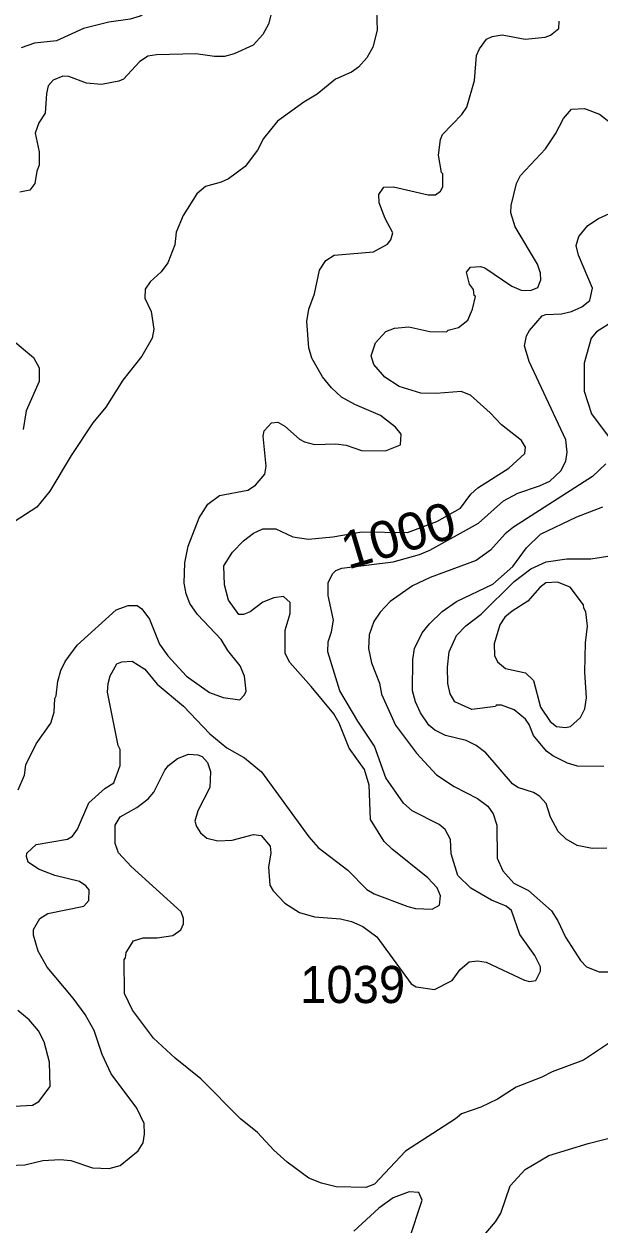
# Model space of a CAD drawing. Extents: x 447.8 to 473.9, y 7733.1 to 7760.8.
# Drawn here: x 464.617 to 465.856, y 7745.257 to 7747.84 of the extents above; entities that cross this region are included whole.
import ezdxf
from ezdxf.enums import TextEntityAlignment as Align

# ---------------------------------------------------------------- set-up
doc = ezdxf.new("R2010")
doc.units = 0
doc.header["$LTSCALE"] = 0.032
doc.layers.add('1', color=7, linetype='Continuous', lineweight=25)
doc.layers.add('2', color=7, linetype='Continuous', lineweight=13)
doc.layers.add('21', color=7, linetype='Continuous')
doc.layers.add('61', color=7, linetype='Continuous')

msp = doc.modelspace()

# ---------------------------------------------------------------- linework, layer by layer
at = {"layer": '1'}
for points in [[(465.1504, 7747.8673), (465.1432, 7747.8393), (465.1308, 7747.8171), (465.1104, 7747.7947), (465.0692, 7747.7758), (465.0486, 7747.7704), (465.027, 7747.7704), (464.9865, 7747.7759), (464.9025, 7747.7735), (464.8835, 7747.7705), (464.8653, 7747.7584), (464.8309, 7747.7211), (464.8214, 7747.7168), (464.7836, 7747.7097), (464.7515, 7747.7123), (464.7136, 7747.727), (464.7006, 7747.7277), (464.68, 7747.7189), (464.6693, 7747.7066), (464.6656, 7747.6905), (464.6629, 7747.6481), (464.6493, 7747.6273), (464.6409, 7747.6047), (464.6494, 7747.5651), (464.6494, 7747.5365), (464.6446, 7747.5231), (464.6407, 7747.4964), (464.6295, 7747.4823), (464.6081, 7747.4778)], [(465.5782, 7747.3169), (465.5993, 7747.3182), (465.6084, 7747.3149), (465.6671, 7747.2757), (465.6872, 7747.2671), (465.7071, 7747.2662), (465.7229, 7747.2729), (465.7292, 7747.2891), (465.7284, 7747.3034), (465.7222, 7747.3231), (465.6739, 7747.4031), (465.6643, 7747.4337), (465.6651, 7747.4496), (465.6767, 7747.4964), (465.6853, 7747.5141), (465.7391, 7747.5713), (465.7606, 7747.6038), (465.778, 7747.6369), (465.7955, 7747.657), (465.823, 7747.658), (465.8557, 7747.6456), (465.8847, 7747.6228)], [(465.5888, 7747.2533), (465.5858, 7747.2559), (465.584, 7747.2685), (465.5759, 7747.2804), (465.5692, 7747.3057), (465.5782, 7747.3169)], [(464.7211, 7746.0921), (464.732, 7746.107), (464.7568, 7746.1635), (464.7907, 7746.1946), (464.8101, 7746.207), (464.8242, 7746.2441), (464.8243, 7746.2785), (464.8195, 7746.2874), (464.797, 7746.402), (464.7978, 7746.4204), (464.8023, 7746.4373), (464.8166, 7746.463), (464.8275, 7746.4669), (464.8498, 7746.4686), (464.8771, 7746.4516), (464.9038, 7746.4194), (464.9603, 7746.3718), (465.0169, 7746.312), (465.0532, 7746.282), (465.0916, 7746.2603), (465.128, 7746.2304), (465.2301, 7746.0908), (465.25, 7746.0676), (465.3138, 7746.0191), (465.3551, 7745.977), (465.3705, 7745.9682), (465.4427, 7745.9404), (465.4593, 7745.9365), (465.4956, 7745.9347), (465.5109, 7745.9435), (465.5134, 7745.9635), (465.5061, 7745.9805), (465.4858, 7746.0026), (465.4093, 7746.0637), (465.3923, 7746.0808), (465.3629, 7746.128), (465.3597, 7746.2021), (465.35, 7746.2352), (465.3169, 7746.2817), (465.2949, 7746.3351), (465.2836, 7746.3553), (465.2349, 7746.4138), (465.1888, 7746.4656), (465.1788, 7746.4852), (465.1793, 7746.5355), (465.1897, 7746.5712), (465.1895, 7746.5946), (465.1752, 7746.6079), (465.1549, 7746.6049), (465.131, 7746.5957), (465.104, 7746.5748), (465.0891, 7746.5689), (465.079, 7746.569), (465.0574, 7746.5998), (465.0486, 7746.6328), (465.0472, 7746.674), (465.0657, 7746.7034), (465.0897, 7746.7278), (465.1109, 7746.744), (465.1308, 7746.7532), (465.159, 7746.7538), (465.1958, 7746.7364), (465.229, 7746.7315), (465.2815, 7746.7362), (465.3439, 7746.7467), (465.4425, 7746.7458), (465.5054, 7746.7691), (465.5563, 7746.798), (465.5783, 7746.8281), (465.5939, 7746.8415), (465.6604, 7746.8839), (465.6949, 7746.9156), (465.6963, 7746.9291), (465.6875, 7746.9438), (465.6445, 7746.9773), (465.6205, 7747.0029), (465.5775, 7747.0411), (465.5576, 7747.0488), (465.5043, 7747.045), (465.4707, 7747.0456), (465.4246, 7747.0598), (465.3936, 7747.0799), (465.3698, 7747.1075), (465.3638, 7747.1255), (465.3736, 7747.1537), (465.3959, 7747.1779), (465.4142, 7747.1851), (465.4452, 7747.1883), (465.4904, 7747.178), (465.5261, 7747.1772), (465.5299, 7747.1811), (465.5523, 7747.1869), (465.5718, 7747.2028), (465.5824, 7747.2265), (465.5888, 7747.2533)], [(464.5896, 7747.1625), (464.6375, 7747.1223), (464.6494, 7747.0998), (464.6495, 7747.0703), (464.6219, 7747.0073), (464.6151, 7746.9675)], [(464.6257, 7746.0363), (464.6223, 7746.0485), (464.6233, 7746.0555), (464.6433, 7746.0742), (464.7103, 7746.0855), (464.7211, 7746.0921)], [(464.5834, 7745.3832), (464.6187, 7745.3847), (464.6579, 7745.3937), (464.6951, 7745.396), (464.7179, 7745.3937), (464.7646, 7745.3784), (464.8006, 7745.3768), (464.8241, 7745.3835), (464.8625, 7745.415), (464.8734, 7745.4317), (464.8763, 7745.4503), (464.8755, 7745.4738), (464.8597, 7745.5063), (464.8045, 7745.5804), (464.7852, 7745.6218), (464.768, 7745.6736), (464.749, 7745.7083), (464.723, 7745.7434), (464.667, 7745.8099), (464.6472, 7745.8446), (464.6377, 7745.8787), (464.6377, 7745.8908), (464.6511, 7745.9146), (464.668, 7745.9254), (464.7458, 7745.9413), (464.7569, 7745.9535), (464.7576, 7745.9763), (464.7502, 7745.9853), (464.7368, 7745.9947), (464.6833, 7746.0072), (464.6482, 7746.0211), (464.6257, 7746.0363)], [(465.4462, 7745.2241), (465.4741, 7745.3085), (465.467, 7745.3254), (465.4462, 7745.3262), (465.4111, 7745.3134), (465.3808, 7745.2913), (465.3266, 7745.2419)]]:
    msp.add_lwpolyline(points, dxfattribs=at)
msp.add_lwpolyline([(465.826, 7746.5746), (465.8215, 7746.5826), (465.8212, 7746.5897), (465.792, 7746.6276), (465.7653, 7746.6384), (465.7402, 7746.637), (465.7271, 7746.6274), (465.7014, 7746.5978), (465.6674, 7746.5764), (465.6515, 7746.5631), (465.6409, 7746.5467), (465.6291, 7746.5058), (465.6298, 7746.4808), (465.6362, 7746.4673), (465.6531, 7746.4526), (465.6963, 7746.4435), (465.7134, 7746.4274), (465.7284, 7746.3693), (465.7496, 7746.3387), (465.7632, 7746.3283), (465.7821, 7746.3259), (465.7927, 7746.328), (465.8148, 7746.3476), (465.8238, 7746.366), (465.8278, 7746.3899), (465.8239, 7746.4452), (465.8256, 7746.508), (465.8294, 7746.5438)], close=True, dxfattribs=at)
at = {"layer": '2'}
for points in [[(464.5935, 7748.007), (464.6653, 7748.0535), (464.7107, 7748.0742), (464.7492, 7748.0797), (464.7691, 7748.0744), (464.7876, 7748.0615), (464.8001, 7748.0316), (464.7986, 7747.9764), (464.8031, 7747.9536), (464.8146, 7747.9347), (464.8866, 7747.8975), (464.8883, 7747.8874), (464.8835, 7747.867), (464.867, 7747.8566), (464.8454, 7747.8505), (464.7999, 7747.844), (464.7452, 7747.83), (464.6873, 7747.8038), (464.6395, 7747.7991), (464.6111, 7747.7887)], [(465.3757, 7747.87), (465.3773, 7747.8265), (465.3679, 7747.7898), (465.3548, 7747.7671), (465.337, 7747.7468), (465.3217, 7747.736), (465.2876, 7747.7214), (465.2476, 7747.6892), (465.2189, 7747.6719), (465.1628, 7747.6312), (465.1322, 7747.5934), (465.1194, 7747.5686), (465.0931, 7747.5336), (465.0568, 7747.5069), (465.0411, 7747.4995), (465.0077, 7747.49), (464.9886, 7747.4745), (464.9594, 7747.4282), (464.9445, 7747.3919), (464.9413, 7747.365), (464.9267, 7747.3261), (464.9122, 7747.3068), (464.8885, 7747.2848), (464.8778, 7747.2696), (464.8772, 7747.2496), (464.8906, 7747.2215), (464.8963, 7747.1835), (464.893, 7747.1639), (464.8706, 7747.1252), (464.83, 7747.0732), (464.7931, 7747.0155), (464.7655, 7746.9813), (464.7185, 7746.9116), (464.6729, 7746.8343), (464.6444, 7746.8003), (464.5956, 7746.7684)], [(464.9614, 7746.6365), (464.9628, 7746.6806), (464.9704, 7746.7161), (464.9939, 7746.7773), (465.0129, 7746.8063), (465.0375, 7746.8251), (465.0984, 7746.8366), (465.1151, 7746.8473), (465.1352, 7746.8713), (465.1385, 7746.8885), (465.1319, 7746.9532), (465.1339, 7746.9644), (465.1494, 7746.9816), (465.163, 7746.9831), (465.1786, 7746.9742), (465.2096, 7746.9467), (465.2209, 7746.9404), (465.2423, 7746.9351), (465.2879, 7746.9366), (465.31, 7746.9334), (465.343, 7746.9224), (465.3946, 7746.9214), (465.4269, 7746.9345), (465.4286, 7746.9572), (465.4163, 7746.9723), (465.3839, 7746.9971), (465.3293, 7747.0208), (465.3006, 7747.0367), (465.279, 7747.0567), (465.2591, 7747.0803), (465.2364, 7747.1208), (465.2299, 7747.1431), (465.2259, 7747.1999), (465.23, 7747.2259), (465.2418, 7747.2589), (465.2528, 7747.31), (465.2669, 7747.3312), (465.2842, 7747.3424), (465.369, 7747.3494), (465.3991, 7747.3664), (465.4065, 7747.3753), (465.4109, 7747.3903), (465.394, 7747.4211), (465.3813, 7747.4548), (465.3806, 7747.4731), (465.3916, 7747.4885), (465.4123, 7747.4898), (465.4865, 7747.4725), (465.5024, 7747.4723), (465.5134, 7747.4803), (465.5184, 7747.4892), (465.5184, 7747.5175), (465.5153, 7747.5206), (465.5088, 7747.5579), (465.5134, 7747.5917), (465.5177, 7747.6019), (465.5591, 7747.6451), (465.5702, 7747.6607), (465.5864, 7747.7184), (465.5906, 7747.7724), (465.597, 7747.7863), (465.6124, 7747.8071), (465.6245, 7747.8128), (465.6458, 7747.8169), (465.6956, 7747.8072), (465.7385, 7747.8117), (465.7503, 7747.8161), (465.7676, 7747.8305), (465.7684, 7747.8464)], [(465.1274, 7746.0932), (465.1464, 7746.0706), (465.1479, 7746.0559), (465.1433, 7746.0256), (465.1461, 7745.9867), (465.1531, 7745.9747), (465.1785, 7745.9476), (465.2097, 7745.928), (465.2423, 7745.9187), (465.2984, 7745.9139), (465.3219, 7745.908), (465.3462, 7745.8978), (465.3766, 7745.8751), (465.4504, 7745.7741), (465.4606, 7745.7681), (465.5002, 7745.7617), (465.5384, 7745.7816), (465.5557, 7745.8047), (465.5747, 7745.8212), (465.5931, 7745.824), (465.6115, 7745.8211), (465.6938, 7745.7821), (465.7047, 7745.7792), (465.7186, 7745.7815), (465.7284, 7745.8017), (465.7283, 7745.8106), (465.7166, 7745.835), (465.6842, 7745.8804), (465.666, 7745.9319), (465.6546, 7745.9417), (465.6229, 7745.9546), (465.5785, 7745.9801), (465.5507, 7746.0074), (465.5362, 7746.0543), (465.535, 7746.0848), (465.5232, 7746.1062), (465.5107, 7746.1173), (465.4526, 7746.1467), (465.4337, 7746.1629), (465.3953, 7746.2179), (465.3716, 7746.286), (465.3353, 7746.3393), (465.2964, 7746.4048), (465.2706, 7746.4888), (465.2716, 7746.5102), (465.2789, 7746.5317), (465.2828, 7746.5572), (465.2716, 7746.6097), (465.2716, 7746.6381), (465.2813, 7746.6571), (465.2878, 7746.6635), (465.301, 7746.6691), (465.4115, 7746.6823), (465.468, 7746.6983), (465.4905, 7746.7079), (465.5948, 7746.7655), (465.6488, 7746.8136), (465.6794, 7746.8302), (465.7262, 7746.8458), (465.7486, 7746.8562), (465.7721, 7746.8784), (465.7827, 7746.8991), (465.7861, 7746.9187), (465.7831, 7746.9448), (465.7042, 7747.1133), (465.694, 7747.147), (465.6986, 7747.1687), (465.7045, 7747.1806), (465.7319, 7747.2117), (465.74, 7747.2149), (465.774, 7747.2165), (465.7951, 7747.221), (465.8176, 7747.2314), (465.8345, 7747.245), (465.8406, 7747.2714), (465.8101, 7747.3422), (465.8054, 7747.3636), (465.8107, 7747.3827), (465.8305, 7747.4065), (465.8535, 7747.4216), (465.8994, 7747.442)], [(465.8857, 7747.2005), (465.8492, 7747.1772), (465.8376, 7747.1637), (465.8223, 7747.1101), (465.8221, 7747.0499), (465.8379, 7747.0013), (465.8765, 7746.9501)], [(465.8689, 7746.8936), (465.8404, 7746.8659), (465.6707, 7746.7571), (465.6528, 7746.7424), (465.6208, 7746.7072), (465.59, 7746.6851), (465.4909, 7746.6487), (465.4532, 7746.6307), (465.4051, 7746.5973), (465.3837, 7746.5741), (465.3695, 7746.5538), (465.3598, 7746.5253), (465.3581, 7746.4959), (465.3646, 7746.4654), (465.3819, 7746.4211), (465.3864, 7746.3974), (465.4165, 7746.3309), (465.4615, 7746.271), (465.5047, 7746.2241), (465.5425, 7746.1987), (465.5931, 7746.1731), (465.6148, 7746.1565), (465.6266, 7746.1403), (465.6346, 7746.1158), (465.6355, 7746.045), (465.6474, 7746.0175), (465.6713, 7745.9911), (465.703, 7745.9753), (465.7518, 7745.9312), (465.766, 7745.9098), (465.7823, 7745.8748), (465.8148, 7745.8247), (465.8274, 7745.8108), (465.8547, 7745.8001), (465.8743, 7745.8002)], [(465.8711, 7746.0662), (465.8399, 7746.0654), (465.8076, 7746.0716), (465.7837, 7746.0857), (465.7666, 7746.1017), (465.7503, 7746.1328), (465.7404, 7746.1623), (465.7263, 7746.1781), (465.7131, 7746.1863), (465.6794, 7746.1966), (465.6683, 7746.2045), (465.6105, 7746.2713), (465.5902, 7746.2875), (465.5686, 7746.2982), (465.5242, 7746.3085), (465.5014, 7746.32), (465.4882, 7746.3311), (465.47, 7746.3578), (465.4593, 7746.3813), (465.4527, 7746.4045), (465.4535, 7746.472), (465.4576, 7746.4961), (465.4737, 7746.5297), (465.4893, 7746.5493), (465.5167, 7746.5757), (465.5478, 7746.5971), (465.6256, 7746.6347), (465.669, 7746.6721), (465.698, 7746.7125), (465.7287, 7746.742), (465.8066, 7746.7794), (465.8624, 7746.8008)], [(465.8644, 7746.2416), (465.8082, 7746.2425), (465.7864, 7746.2488), (465.7552, 7746.2647), (465.7415, 7746.2751), (465.7133, 7746.309), (465.7043, 7746.3322), (465.6964, 7746.3435), (465.672, 7746.3637), (465.6445, 7746.374), (465.6334, 7746.3739), (465.6313, 7746.3714), (465.581, 7746.3644), (465.5443, 7746.3812), (465.534, 7746.3983), (465.5289, 7746.4209), (465.5281, 7746.4561), (465.532, 7746.489), (465.5477, 7746.5236), (465.5679, 7746.5444), (465.6007, 7746.5701), (465.6715, 7746.6402), (465.7076, 7746.6673), (465.7407, 7746.6821), (465.7849, 7746.689), (465.8365, 7746.689), (465.9151, 7746.7011)], [(465.0558, 7746.4914), (465.0412, 7746.5153), (464.9905, 7746.5693), (464.9736, 7746.593), (464.9657, 7746.6133), (464.9614, 7746.6365)], [(464.6044, 7746.192), (464.6183, 7746.2235), (464.6207, 7746.2457), (464.6432, 7746.2908), (464.675, 7746.3352), (464.6816, 7746.3586), (464.6833, 7746.388), (464.6863, 7746.3943), (464.6896, 7746.4255), (464.6962, 7746.4484), (464.7057, 7746.4676), (464.7318, 7746.5028), (464.8152, 7746.5793), (464.8415, 7746.5887), (464.8608, 7746.5887), (464.8709, 7746.5814), (464.887, 7746.5593), (464.9086, 7746.5049), (464.9268, 7746.4801), (464.9667, 7746.4365), (465.0164, 7746.4014), (465.0454, 7746.3907), (465.0815, 7746.3857), (465.0916, 7746.3964), (465.0951, 7746.4042), (465.0918, 7746.4367), (465.0819, 7746.4583), (465.0558, 7746.4914)], [(465.8813, 7745.6499), (465.8211, 7745.6099), (465.7537, 7745.585), (465.7313, 7745.573), (465.6758, 7745.5517), (465.6361, 7745.5263), (465.6004, 7745.5084), (465.5586, 7745.4946), (465.5459, 7745.4835), (465.4377, 7745.414), (465.3714, 7745.3428), (465.3524, 7745.3359), (465.2886, 7745.3374), (465.2571, 7745.3452), (465.2303, 7745.3561), (465.1836, 7745.3902), (465.155, 7745.4162), (465.1195, 7745.4543), (465.0826, 7745.4839), (464.9976, 7745.5697), (464.9426, 7745.6144), (464.8956, 7745.6572), (464.8508, 7745.7172), (464.8333, 7745.7532), (464.8323, 7745.8269), (464.8354, 7745.8299), (464.8366, 7745.8415), (464.8529, 7745.8668), (464.8736, 7745.8729), (464.9035, 7745.873), (464.9372, 7745.8781), (464.9548, 7745.8907), (464.9604, 7745.9032), (464.9605, 7745.9151), (464.9549, 7745.9295), (464.8473, 7746.0269), (464.8207, 7746.0559), (464.8131, 7746.0762), (464.8132, 7746.1155), (464.8241, 7746.1333), (464.8598, 7746.1537), (464.8843, 7746.1727), (464.8967, 7746.1869), (464.9201, 7746.2338), (464.9278, 7746.2442), (464.9471, 7746.259), (464.9712, 7746.2682), (464.9909, 7746.2673), (465.0005, 7746.2633), (465.0116, 7746.2507), (465.0182, 7746.2312), (465.0166, 7746.1964), (464.9911, 7746.1466), (464.9846, 7746.1245), (464.9879, 7746.1131), (464.9969, 7746.0993)], [(464.9969, 7746.0993), (465.0106, 7746.0876), (465.0339, 7746.0822), (465.0652, 7746.0835), (465.1112, 7746.0958), (465.1274, 7746.0932)], [(464.5839, 7745.5102), (464.6355, 7745.5131), (464.6493, 7745.5209), (464.6735, 7745.5535), (464.6719, 7745.6057), (464.6606, 7745.6492), (464.6482, 7745.6727), (464.6281, 7745.6964), (464.6036, 7745.717)], [(465.5703, 7745.1898), (465.6313, 7745.2623), (465.6434, 7745.2806), (465.6633, 7745.3396), (465.6958, 7745.3745), (465.7463, 7745.4049), (465.8313, 7745.4305), (465.9763, 7745.468), (466.0413, 7745.4907), (466.0965, 7745.5049)]]:
    msp.add_lwpolyline(points, dxfattribs=at)

# ---------------------------------------------------------------- texts
at = {"layer": '21', "width": 0.95}
msp.add_text('1039', height=0.08, dxfattribs=at).set_placement((465.2112, 7745.7328))
at = {"layer": '61', "width": 1.05}
msp.add_text('1000', height=0.08, rotation=16.731, dxfattribs=at).set_placement((465.4338, 7746.7014), align=Align.CENTER)

doc.saveas('drawing.dxf')
